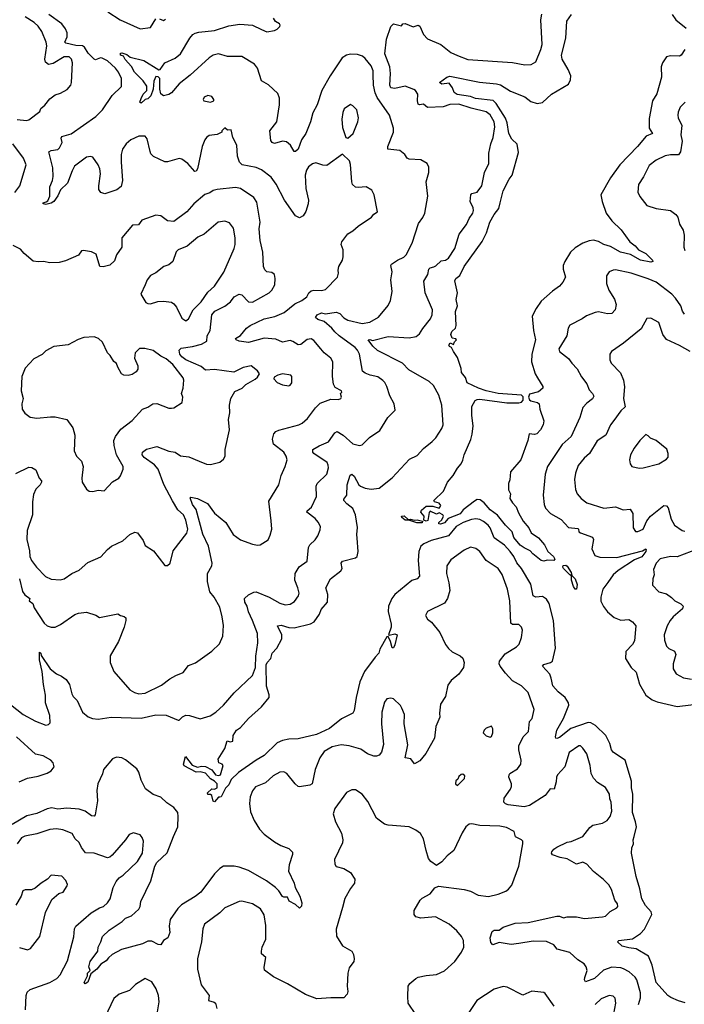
# Model space of a CAD drawing. Extents: x 1954683 to 2060285, y 904798 to 1016299.
# Tile 390 of 472: x 2027934 to 2033021, y 956997 to 964536. Entities that reach past the tile are written whole.
import ezdxf

# ---------------------------------------------------------------- set-up
doc = ezdxf.new("R2010")
doc.units = 0

msp = doc.modelspace()

# ---------------------------------------------------------------- linework, layer by layer
at = {"layer": '0CON10XD'}
for points in [[(2027932.2, 960255), (2027955, 960156.7), (2027973.3, 960133.3), (2028012.5, 960105), (2028007.5, 960085), (2028034.2, 960065), (2028045, 960032.5), (2028122, 959915), (2028143.3, 959895), (2028175, 959885.8), (2028205, 959885.7), (2028246, 959904), (2028355, 959981.4), (2028385, 959992), (2028445, 959998.8), (2028515.9, 959975.9), (2028545, 959957.5), (2028686, 959986), (2028705, 959973.3), (2028735, 959966.7), (2028745.9, 959955.9), (2028747.5, 959935), (2028734.6, 959885.4), (2028691.1, 959775), (2028625.8, 959665), (2028626.2, 959615), (2028653.8, 959545), (2028776.2, 959405), (2028813.4, 959383.4), (2028845, 959374.4), (2028895, 959379.4), (2029019.4, 959440.6), (2029082, 959488), (2029128.8, 959515), (2029185, 959538.5), (2029225, 959591.4), (2029278.8, 959611.2), (2029405, 959700), (2029463.6, 959756.4), (2029488.8, 959815), (2029493.9, 959896.1), (2029484, 959965), (2029465, 960037.5), (2029423.4, 960113.4), (2029389.5, 960155), (2029371.8, 960235), (2029371.4, 960295), (2029404.2, 960355), (2029406.7, 960375), (2029379.2, 960505), (2029336.9, 960596.9), (2029285.7, 960785.7), (2029256.6, 960825), (2029238.8, 960875), (2029245, 960881.2), (2029295, 960869.4), (2029371.2, 960831.2), (2029425, 960756.9), (2029511.5, 960685), (2029567.5, 960595), (2029625, 960554.4), (2029715, 960521.4), (2029755, 960512), (2029775, 960516), (2029835, 960553.8), (2029852.1, 960587.9), (2029864.3, 960635), (2029859.5, 960699.5), (2029841.7, 960848.3), (2029917.5, 960975), (2029935.7, 961045), (2029966.9, 961115), (2029980, 961165), (2029974.4, 961195), (2029954.6, 961224.6), (2029877.1, 961285), (2029868.6, 961325), (2029879.2, 961365), (2029895, 961382.5), (2029917, 961393), (2030070, 961435), (2030095, 961446.9), (2030136.7, 961483.3), (2030197.2, 961562.8), (2030235, 961600), (2030315, 961630), (2030375, 961626.7), (2030392.5, 961635), (2030396.7, 961645), (2030390, 961675), (2030400, 961685), (2030397.5, 961695), (2030348.8, 961718.8), (2030335.7, 961745.7), (2030328.1, 961805), (2030332, 961915), (2030315, 961943.3), (2030265, 961984.2), (2030238.6, 962015), (2030185, 962078.6), (2030165, 962091.4), (2030133.7, 962086.3), (2030085, 962050), (2030065, 962045.6), (2030025, 962072.9), (2030005, 962079.4), (2029945, 962065.6), (2029895, 962088.9), (2029805, 962097), (2029685, 962065.3), (2029614, 962074), (2029591.2, 962085), (2029586.2, 962095), (2029625, 962118.8), (2029669.2, 962175), (2029698.1, 962195), (2029805, 962245.4), (2029886.6, 962263.4), (2029958.1, 962295), (2030039.8, 962360.2), (2030093.1, 962386.9), (2030131.2, 962415), (2030147.5, 962445), (2030165, 962459.4), (2030185.6, 962464.4), (2030245, 962461.9), (2030275, 962469.2), (2030366.2, 962565), (2030373.6, 962596.4), (2030371.7, 962618.3), (2030376.7, 962645), (2030403.8, 962695), (2030408.8, 962721.2), (2030410, 962775), (2030394.2, 962815), (2030398.8, 962835), (2030445, 962896.2), (2030485, 962918.8), (2030525, 962956), (2030627.5, 963025), (2030643.6, 963046.4), (2030672.5, 963065), (2030648, 963195), (2030629.7, 963229.7), (2030585, 963257.1), (2030525, 963250), (2030505, 963253.1), (2030481.9, 963275), (2030475.5, 963295.5), (2030467.1, 963427.1), (2030457.5, 963455), (2030405, 963507.5), (2030285, 963420), (2030255, 963422.5), (2030200.3, 963439.7), (2030175, 963432.9), (2030145, 963410), (2030129.1, 963385), (2030120, 963345), (2030123.4, 963243.4), (2030144.2, 963155), (2030142.9, 963125), (2030123, 963067), (2030103.8, 963035), (2030075, 963018), (2030044, 963035), (2029960, 963155), (2029897.4, 963277.4), (2029859.7, 963329.7), (2029785, 963387.1), (2029743.6, 963403.6), (2029637.5, 963425), (2029617.5, 963445), (2029601.7, 963491.7), (2029596, 963575), (2029566.2, 963635), (2029551.7, 963691.7), (2029525, 963690), (2029503, 963707), (2029480, 963685), (2029480, 963675), (2029445, 963657.5), (2029385, 963648.8), (2029363.8, 963635), (2029350, 963615), (2029331.4, 963565), (2029294.2, 963395), (2029285, 963376.7), (2029275, 963373.3), (2029222, 963435), (2029175, 963467.5), (2029155, 963474.2), (2029065, 963448), (2029045, 963448.8), (2028958.3, 963488.3), (2028937.9, 963507.9), (2028932.1, 963527.9), (2028910, 963625), (2028895, 963643.1), (2028845, 963644.4), (2028785.8, 963615), (2028747.8, 963585), (2028720.9, 963545), (2028711.5, 963505), (2028710, 963445), (2028720.5, 963305), (2028711.7, 963258.3), (2028677.6, 963232.4), (2028585, 963203.5), (2028555, 963211.9), (2028540.5, 963235), (2028539.6, 963265), (2028553.7, 963355), (2028547.2, 963395), (2028534, 963425), (2028495, 963483.5), (2028475, 963489.6), (2028445, 963483.3), (2028354.1, 963415), (2028335, 963380), (2028299.5, 963285), (2028245.7, 963234.3), (2028225, 963188.6), (2028195.8, 963145), (2028175, 963131.9), (2028135, 963121.1), (2028113.8, 963125), (2028113.8, 963135), (2028137.9, 963142.1), (2028149.8, 963150.2), (2028165.5, 963184.5), (2028164.5, 963255), (2028185.5, 963305), (2028190.9, 963335), (2028188, 963402), (2028157.5, 963525), (2028175.7, 963534.3), (2028225, 963543.3), (2028238.1, 963555), (2028260, 963595), (2028251.7, 963628.3), (2028257.3, 963642.7), (2028329.2, 963660.8), (2028516.7, 963795), (2028568.5, 963845), (2028640.8, 963955), (2028714, 964025), (2028712.2, 964085), (2028690, 964135), (2028667.5, 964165), (2028605, 964221.5), (2028565, 964240.9), (2028553.2, 964243.2), (2028515, 964229.2), (2028505, 964232.7), (2028459.2, 964279.2), (2028429.8, 964325), (2028415, 964335.4), (2028365, 964338.8), (2028287.2, 964357.2), (2028280.6, 964365), (2028297.3, 964405), (2028296.8, 964435), (2028285.2, 964465.2), (2028256, 964505), (2028157.8, 964575)], [(2028610, 964595), (2028703.7, 964533.7), (2028855, 964467.1), (2028935, 964477.1), (2028975, 964542)], [(2032055, 959388.5), (2032013.8, 959435), (2032002.9, 959495), (2031990.5, 959525), (2031935.8, 959585), (2031945, 959598.6), (2031996.9, 959613.1), (2032011.4, 959625), (2032035.6, 959725), (2032020.3, 959935), (2031986.7, 960066.7), (2031965, 960098.6), (2031935, 960120), (2031883.3, 960113.3), (2031865, 960123.8), (2031845.5, 960215), (2031774, 960334), (2031738, 960378), (2031715.3, 960425), (2031686.7, 960465), (2031645, 960513.5), (2031565, 960567.5), (2031534.2, 960644.2), (2031519.1, 960665), (2031485, 960693.6), (2031455, 960709.6), (2031425, 960714.6), (2031391.5, 960708.5), (2031328.1, 960685), (2031275, 960656.6), (2031215, 960584.6), (2031082.9, 960547.1), (2031027.9, 960522.1), (2031005.5, 960504.5), (2030988.9, 960465), (2030983.8, 960396.2), (2030994.3, 960275), (2030976.2, 960255), (2030935, 960243.1), (2030805, 960134.5), (2030781.8, 960105), (2030755.5, 960045), (2030753.7, 960003.7), (2030777.9, 959907.9), (2030776.4, 959883.6), (2030755.7, 959825.7), (2030762.2, 959822.2), (2030805, 959833.5), (2030824.3, 959825), (2030805, 959750), (2030795, 959727.5), (2030785, 959726.7), (2030773.2, 959775), (2030755, 959813.3), (2030745, 959809.5), (2030690.9, 959715), (2030683.8, 959685), (2030655, 959654.3), (2030573.6, 959545), (2030538.5, 959465), (2030509.1, 959345), (2030494.1, 959245.9), (2030483.3, 959225), (2030398.2, 959181.8), (2030305, 959108.5), (2030205, 959063.5), (2030065, 959029.2), (2029995, 959026), (2029945, 959016.2), (2029905, 958999.2), (2029805, 958901.5), (2029743.8, 958866.2), (2029607.8, 958772.2), (2029552.6, 958717.4), (2029535, 958676.2), (2029509.1, 958650.9), (2029476.2, 958585), (2029465, 958582), (2029455, 958583.3), (2029425, 958546.2), (2029415, 958553.3), (2029405, 958596.7), (2029395, 958603.3), (2029373.8, 958603.8), (2029372.5, 958615), (2029403.9, 958646.1), (2029426.1, 958643.9), (2029445, 958654), (2029445.5, 958685), (2029425, 958706.7), (2029394.2, 958724.2), (2029357.4, 958767.4), (2029315, 958778.1), (2029285, 958774), (2029192.3, 958822.3), (2029188.9, 958835), (2029204.2, 958895), (2029255, 958827.1), (2029295, 958813.1), (2029325, 958819.5), (2029357.1, 958817.1), (2029405, 958793.1), (2029433.6, 958753.6), (2029455, 958748.9), (2029472, 958755), (2029490.6, 958825), (2029485, 958836.7), (2029457.5, 958845), (2029453.8, 958875), (2029503.6, 958956.4), (2029523.3, 959015), (2029545, 959007.5), (2029565, 959012.5), (2029567.5, 959055), (2029592.5, 959095), (2029625, 959117.5), (2029686, 959185), (2029785, 959275.8), (2029842.5, 959345), (2029844.2, 959365.8), (2029823.6, 959433.6), (2029821.6, 959595), (2029828.7, 959615), (2029855.2, 959645), (2029866.5, 959685), (2029902, 959725), (2029939.6, 959795), (2029939.6, 959825), (2029908, 959895), (2029935, 959900), (2029995, 959881.2), (2030035, 959880), (2030159.8, 959910.2), (2030188, 959925), (2030228.1, 959985), (2030241.3, 960018.7), (2030289.2, 960075), (2030291.4, 960135), (2030276.9, 960185), (2030311.8, 960255), (2030392.2, 960315), (2030400.9, 960335), (2030395.5, 960375), (2030405, 960390), (2030504.4, 960415.6), (2030515.8, 960425), (2030525.6, 960465), (2030518.2, 960565), (2030513.9, 960595), (2030518.4, 960648.4), (2030505, 960745.8), (2030484.3, 960794.3), (2030438.5, 960828.5), (2030414.4, 960855), (2030414.4, 960865), (2030437.1, 960895), (2030439.7, 960975), (2030462.3, 961047.7), (2030475, 961055.5), (2030495, 961041.4), (2030530.5, 960975), (2030543.3, 960963.3), (2030578.3, 960948.3), (2030625, 960941.5), (2030685, 960950), (2030785, 961027.5), (2030917.9, 961172.1), (2030975, 961200), (2031025, 961251.9), (2031090, 961305), (2031119.2, 961335), (2031166.2, 961405), (2031174, 961435), (2031164.4, 961585), (2031142.1, 961662.1), (2031100, 961735), (2031067.8, 961765), (2030912, 961855), (2030864.2, 961905), (2030673.5, 962003.5), (2030636.7, 962035), (2030600.6, 962085), (2030615, 962087.5), (2030635, 962078.9), (2030755, 962109.5), (2030915, 962099.2), (2030968.9, 962111.1), (2030995, 962131.5), (2031018.4, 962171.6), (2031078.1, 962245), (2031091.5, 962275), (2031094.4, 962315), (2031038, 962445), (2031028.1, 962535), (2031058.9, 962585), (2031065.6, 962625), (2031075, 962635.5), (2031103.3, 962643.3), (2031119.3, 962650.7), (2031160.3, 962689.7), (2031194.1, 962695.9), (2031215, 962710), (2031265.5, 962784.5), (2031297, 962893), (2031355, 962968), (2031373.1, 963015), (2031401.4, 963055), (2031407.8, 963075), (2031405.5, 963095), (2031381.4, 963145), (2031388, 963195), (2031395.7, 963204.3), (2031434.2, 963215), (2031471.4, 963265), (2031492.2, 963365), (2031525.5, 963435), (2031525.5, 963514.5), (2031540, 963585), (2031558.5, 963635), (2031569.5, 963715), (2031564.6, 963755), (2031535, 963806.7), (2031505, 963830.9), (2031388.5, 963858.5), (2031295, 963888.2), (2031227.3, 963887.3), (2031175, 963868.5), (2031055, 963864.2), (2031025, 963889.2), (2030995, 963884.4), (2030985, 963889.2), (2030978.7, 963915), (2030981.9, 963965), (2030963.3, 963993.3), (2030950.9, 964000.9), (2030885, 964027.9), (2030805, 964008.8), (2030775.3, 964015.3), (2030768, 964035), (2030772.6, 964125), (2030767, 964175), (2030729, 964275), (2030741.8, 964388.2), (2030775, 964484.4), (2030795, 964503.2), (2030855, 964488.8), (2030866.7, 964505), (2030883.5, 964506.5), (2030945, 964480.6), (2030985, 964494.2), (2030996.5, 964486.5), (2031025, 964422), (2031055, 964390), (2031156.7, 964345), (2031235, 964286), (2031285, 964261.9), (2031365, 964230), (2031705, 964208.1), (2031800.9, 964190.9), (2031847.9, 964192.1), (2031885.6, 964214.4), (2031923.4, 964306.6), (2031932.2, 964345), (2031921.9, 964535), (2031930.7, 964579.3)], [(2031444.7, 961714.7), (2031360, 961755), (2031345, 961797.5), (2031316.7, 961835), (2031313.3, 961865), (2031285, 961950), (2031253.3, 961995), (2031240, 962025), (2031224.1, 962034.1), (2031218.8, 962045), (2031229.3, 962060.7), (2031255, 962050), (2031261.4, 962068.6), (2031276.2, 962085), (2031272.5, 962092.5), (2031245, 962098), (2031233.8, 962125), (2031241.3, 962148.7), (2031270, 962175), (2031275.6, 962194.4), (2031269.3, 962300.7), (2031283.8, 962345), (2031274.3, 962394.3), (2031284.3, 962445), (2031264.4, 962535.6), (2031272, 962555), (2031301.5, 962578.5), (2031335.8, 962645), (2031472.6, 962837.4), (2031506.3, 962903.7), (2031531.9, 962985), (2031565.4, 963045), (2031600.6, 963089.4), (2031612.2, 963135), (2031635, 963225.8), (2031679.5, 963315), (2031703.5, 963345), (2031752.1, 963517.9), (2031742.6, 963582.6), (2031701, 963621), (2031676.9, 963665), (2031665.2, 963745.2), (2031652.9, 963782.9), (2031580.8, 963895), (2031556.9, 963916.9), (2031423.6, 963933.6), (2031385, 963948.1), (2031282.2, 963962.2), (2031258.5, 963978.5), (2031247.1, 964015), (2031220, 964050), (2031165, 964043.1), (2031147.5, 964055), (2031203.6, 964096.4), (2031225, 964104.6), (2031452.2, 964057.8), (2031584.6, 964044.6), (2031615, 964036.4), (2031689.9, 963989.9), (2031800.8, 963945), (2031845, 963910.6), (2031895, 963895.6), (2031935, 963902.2), (2032005.2, 963964.8), (2032135, 964043.6), (2032150.7, 964075), (2032151.3, 964105), (2032130.7, 964155), (2032085.3, 964235), (2032081.1, 964265), (2032114.7, 964395), (2032120.8, 964525), (2032156.6, 964575)], [(2032927.5, 964575), (2032955.8, 964535.8), (2033035, 964471.8)], [(2027915, 963772.9), (2027985, 963765.4), (2028005, 963768.9), (2028088.2, 963831.8), (2028096, 963855), (2028127.5, 963882.5), (2028165, 963930.6), (2028205, 963960.6), (2028246.4, 963973.6), (2028298.5, 964001.5), (2028325.7, 964035), (2028331.9, 964055), (2028337.3, 964205), (2028331.1, 964235), (2028311.8, 964251.8), (2028275, 964251.5), (2028191.2, 964201.2), (2028155, 964192.1), (2028131.6, 964211.6), (2028126.8, 964235), (2028140.6, 964335), (2028138, 964365), (2028102.5, 964445), (2028075.5, 964485.5), (2028046.2, 964515), (2027975, 964558.6)], [(2030166.2, 960803.8), (2030206.7, 960885), (2030203.1, 960965), (2030210, 960985), (2030283.8, 961055), (2030296.9, 961105), (2030296.1, 961125), (2030286.3, 961146.3), (2030184.3, 961215), (2030177.5, 961225), (2030178.8, 961245), (2030225, 961274.3), (2030296.6, 961303.4), (2030347.2, 961372.8), (2030365, 961382.9), (2030409.2, 961355), (2030485, 961288.1), (2030533.9, 961276.1), (2030555, 961280), (2030612.1, 961337.9), (2030689.7, 961390.3), (2030750.9, 961489.1), (2030808, 961545), (2030800.8, 961595), (2030768.1, 961655), (2030745, 961726.7), (2030728, 961758), (2030714.5, 961774.5), (2030675, 961802.2), (2030617.5, 961815), (2030578.7, 961828.7), (2030558.6, 961845), (2030534.7, 961974.7), (2030519.7, 962005), (2030501.8, 962025), (2030379.1, 962115), (2030346, 962145), (2030324, 962175), (2030265.5, 962225.5), (2030215, 962239.6), (2030197.1, 962255), (2030211.9, 962275), (2030245, 962290.3), (2030275, 962284.3), (2030357.3, 962297.3), (2030385, 962287.5), (2030415, 962251.9), (2030445, 962235.5), (2030555, 962209.1), (2030615, 962220), (2030680.7, 962259.3), (2030753.4, 962346.6), (2030771.5, 962385), (2030785.5, 962455), (2030774.5, 962545), (2030785.7, 962604.3), (2030774.3, 962655), (2030780, 962665), (2030825, 962695.4), (2030872.9, 962717.1), (2030890.9, 962735), (2030938.5, 962825), (2030985.6, 962975), (2031019.4, 963020.6), (2031034.4, 963055), (2031056.9, 963185), (2031045.8, 963295), (2031066, 963365), (2031066.1, 963406.1), (2031052.5, 963435), (2031005, 963463.8), (2030915, 963468.8), (2030900, 963475), (2030881.2, 963505), (2030843.6, 963533.6), (2030752.5, 963545), (2030751.4, 963565), (2030795.5, 963675), (2030795.6, 963705), (2030763.3, 963805), (2030670.5, 963940.5), (2030654.2, 963975), (2030640.7, 964035), (2030640.3, 964115), (2030639.7, 964145), (2030623, 964183), (2030579.1, 964239.1), (2030557.3, 964257.3), (2030519.3, 964269.3), (2030465, 964273.1), (2030435, 964264.6), (2030402.2, 964245), (2030310.6, 964105), (2030246.5, 963993.5), (2030210.5, 963885), (2030178.1, 963821.9), (2030159.6, 963755), (2030123.5, 963665), (2030091.5, 963615), (2030065.4, 963544.6), (2030045, 963525.8), (2030035, 963526.2), (2030006.4, 963576.4), (2029975, 963600.4), (2029944.7, 963605.3), (2029885, 963588.9), (2029865.5, 963595.5), (2029855, 963610), (2029848.5, 963685), (2029901.2, 963755), (2029922.4, 963885), (2029922.3, 963935), (2029910.2, 963970.2), (2029838.3, 964038.3), (2029785, 964066.7), (2029753.8, 964165), (2029731.2, 964195), (2029635, 964253.9), (2029525.4, 964255.4), (2029455.4, 964275.4), (2029415, 964264.5), (2029385, 964244.5), (2029238.7, 964111.3), (2029154.1, 964045.9), (2029095.2, 963974.8), (2029075, 963962.1), (2029035, 963953.1), (2029015, 963967.1), (2029006, 964005), (2029005.9, 964085), (2028995, 964099.1), (2028975, 964102.2), (2028962, 964065), (2028956, 964004), (2028937.6, 963952.4), (2028915, 963930), (2028893.3, 963925), (2028865, 963896.7), (2028854.2, 963904.2), (2028865, 963933.8), (2028879.6, 963965), (2028906.9, 963995), (2028907.3, 964027.3), (2028879.1, 964069.1), (2028813.5, 964135), (2028788.9, 964178.9), (2028740.5, 964230.5), (2028727.5, 964257.5), (2028704.4, 964265), (2028705, 964280), (2028715, 964282.5), (2028755, 964269.2), (2028779.2, 964249.2), (2028883.9, 964223.9), (2028998.3, 964151.7), (2029008.9, 964155), (2029045, 964205.8), (2029125, 964242.2), (2029165, 964274.4), (2029236, 964394), (2029258.1, 964421.9), (2029276.7, 964433.3), (2029305, 964441.8), (2029425.9, 964454.1), (2029535, 964488.5), (2029619.1, 964500.9), (2029715, 964493.1), (2029785, 964460.6), (2029825, 964444.3), (2029885, 964453.8), (2029905, 964463.8), (2029925, 964483.3), (2029928.8, 964495), (2029923.3, 964505), (2029893, 964523), (2029876.5, 964546.5)], [(2029005, 964542.5), (2029035, 964530.8), (2029049.3, 964540.7)], [(2033025, 964308.6), (2032997.5, 964265), (2032985, 964256.9), (2032915, 964260), (2032885, 964250.8), (2032854.4, 964205), (2032844.2, 964175), (2032845.5, 964095), (2032811.2, 963968.8), (2032776.9, 963915), (2032751.1, 963778.9), (2032752.5, 963705), (2032776, 963665), (2032728, 963645), (2032663.3, 963565), (2032528.2, 963425), (2032455, 963324.4), (2032383.1, 963195), (2032392.2, 963145), (2032422.5, 963055), (2032465.3, 962995.3), (2032536.8, 962926.8), (2032605, 962834), (2032645, 962803.8), (2032670, 962775), (2032726.1, 962746.1), (2032776.2, 962695), (2032780, 962685), (2032765, 962680), (2032685.8, 962694.2), (2032608, 962738), (2032532.5, 962755), (2032455, 962798.5), (2032405, 962813.9), (2032365, 962836.8), (2032325, 962846.8), (2032292.4, 962842.4), (2032244.3, 962825), (2032185, 962790.4), (2032150.9, 962755), (2032106.2, 962685), (2032093.8, 962655), (2032092.5, 962625), (2032111.4, 962565), (2032090, 962525), (2032065, 962495.8), (2032011.4, 962458.6), (2031925, 962380.8), (2031886.1, 962323.9), (2031855.5, 962265), (2031865.4, 962155), (2031881.5, 962085), (2031852.9, 961975), (2031852.3, 961915), (2031880, 961825), (2031897.8, 961795), (2031937.7, 961727.7), (2031936.7, 961715), (2031904.1, 961685.9), (2031835, 961669.5), (2031829.1, 961645), (2031835, 961626.2), (2031845, 961618.6), (2031896.7, 961605), (2031910, 961595), (2031914, 961555), (2031946.2, 961465), (2031941.2, 961435), (2031921.2, 961395), (2031892.5, 961365), (2031875, 961360), (2031833.8, 961365), (2031822.9, 961315), (2031770, 961165), (2031690.8, 961075), (2031686.1, 961013.9), (2031676.2, 960985), (2031676.1, 960936.1), (2031690, 960905), (2031685, 960870), (2031706.2, 960836.2), (2031735, 960806.7), (2031751.1, 960761.1), (2031786.4, 960696.4), (2031830.8, 960645), (2031847.5, 960607.5), (2031905, 960567.5), (2031951.1, 960515), (2031975, 960463.8), (2032020.5, 960425), (2032030.9, 960405), (2032023.3, 960395), (2031971.2, 960398.8), (2031945, 960390), (2031925, 960396.2), (2031862, 960445), (2031840.3, 960470.3), (2031795, 960491.4), (2031765, 960513.3), (2031715, 960571.4), (2031702.7, 960615), (2031651.6, 960665), (2031591.3, 960741.3), (2031535, 960783.5), (2031487.9, 960837.9), (2031458.7, 960858.7), (2031435, 960861.4), (2031415, 960850), (2031328.2, 960781.8), (2031305, 960752.7), (2031212.2, 960717.8), (2031185, 960683.5), (2031155, 960673.1), (2031142.5, 960675), (2031141.2, 960685), (2031165, 960707.5), (2031176.7, 960735), (2031173.3, 960745), (2031145, 960760), (2031125, 960748.8), (2031075, 960772), (2031067.3, 960762.7), (2031057.8, 960702.2), (2031045, 960695.6), (2031027.5, 960705), (2031028.9, 960735), (2031004.2, 960765), (2031009.1, 960780.9), (2031045, 960812), (2031095, 960810), (2031143.3, 960796.7), (2031153.3, 960805), (2031157, 960817), (2031143.8, 960833.8), (2031110, 960845), (2031102.5, 960855), (2031176.7, 960925), (2031207.5, 960995), (2031252.5, 961045), (2031285, 961102.5), (2031313.6, 961136.4), (2031325.9, 961164.1), (2031336, 961205), (2031387.3, 961322.7), (2031397.4, 961362.6), (2031405.7, 961425), (2031394, 961505), (2031393.3, 961575), (2031420.7, 961619.3), (2031435, 961628.8), (2031455, 961630), (2031663.4, 961603.4), (2031755, 961603.5), (2031775, 961607.1), (2031788.3, 961621.7), (2031788, 961648), (2031775, 961661.8), (2031595, 961672.9), (2031503, 961693), (2031444.7, 961714.7)], [(2029395, 963903.3), (2029420, 963915), (2029420, 963925), (2029405, 963947.5), (2029375, 963956.7), (2029345, 963942.5), (2029337.5, 963925), (2029343.9, 963913.9), (2029395, 963903.3)], [(2033026, 963905), (2032990, 963865), (2032973, 963827), (2032970, 963805), (2032972.5, 963785), (2033002.9, 963725), (2032994.5, 963655.5), (2033005.4, 963605), (2032990.4, 963525), (2032975, 963501.5), (2032915, 963502.5), (2032875, 963492.9), (2032805, 963461.5), (2032751.3, 963418.7), (2032707.8, 963332.2), (2032669.2, 963275), (2032666.2, 963215), (2032681.2, 963181.2), (2032733.6, 963113.6), (2032805, 963090), (2032915, 963073.8), (2032955.6, 963045.6), (2032970, 963025), (2032985, 962971.2), (2033011.4, 962925), (2033020.8, 962885), (2033016, 962795), (2033025, 962770)], [(2030445, 963630), (2030486, 963665), (2030522, 963755), (2030528, 963785), (2030515.5, 963845.5), (2030485, 963877.5), (2030465, 963886.7), (2030416.4, 963853.6), (2030406.2, 963825), (2030400, 963775), (2030405, 963710), (2030430, 963635), (2030445, 963630)], [(2027896.6, 963213.4), (2027935.6, 963265), (2027982.9, 963425), (2027963.1, 963475), (2027882.3, 963585)], [(2029256.3, 962033.7), (2029325, 962052.3), (2029367.3, 962075), (2029368.9, 962115), (2029392.9, 962155), (2029404.6, 962275), (2029427.5, 962305), (2029505, 962342.2), (2029546.9, 962375), (2029575, 962413.1), (2029615, 962434.2), (2029635, 962430), (2029685, 962375.6), (2029715, 962374.4), (2029844.5, 962445.5), (2029865, 962466.2), (2029887.1, 962505), (2029890, 962555), (2029884, 962585), (2029865, 962599.2), (2029825, 962604.2), (2029809.8, 962619.8), (2029800.9, 962645), (2029796, 962756), (2029775.6, 962845), (2029767.5, 962935), (2029773.6, 962985), (2029749.9, 963139.9), (2029725, 963175.6), (2029625, 963244.4), (2029585, 963251.9), (2029445, 963236.7), (2029415, 963229.2), (2029388.8, 963211.2), (2029351.6, 963198.4), (2029266.7, 963125), (2029214.4, 963065), (2029115, 962991.1), (2029065.5, 962995.5), (2029013.6, 963033.6), (2028975, 963040), (2028867.9, 963002.1), (2028843.6, 962966.4), (2028797.3, 962962.7), (2028715.7, 962865), (2028716.9, 962795), (2028674.3, 962735), (2028659.7, 962690.3), (2028625, 962656.2), (2028573, 962643), (2028546.7, 962646.7), (2028520, 962740), (2028485, 962758.6), (2028421.7, 962768.3), (2028407.5, 962765), (2028385, 962732), (2028285, 962689.2), (2028235, 962675.7), (2028165, 962674), (2028115.7, 962685.7), (2028075, 962681.4), (2028037.7, 962687.7), (2027968.8, 962745), (2027939.1, 962779.1), (2027885, 962805.8)], [(2029205, 962231.2), (2029225.5, 962244.5), (2029261.1, 962315), (2029323.1, 962375), (2029375, 962448.9), (2029425, 962495.6), (2029496.2, 962603.8), (2029575.5, 962784.5), (2029582.9, 962815), (2029584.4, 962865), (2029569.7, 962939.7), (2029539.4, 962979.4), (2029505, 962993.1), (2029453.8, 962985), (2029345, 962894.3), (2029298.6, 962871.4), (2029215, 962802.2), (2029146.7, 962775), (2029132.3, 962757.7), (2029105, 962683.3), (2029075, 962660), (2029037.5, 962645), (2028975, 962596.7), (2028935, 962576.7), (2028909.2, 962545), (2028894.3, 962505), (2028862, 962435), (2028899.7, 962369.7), (2028915, 962361.9), (2028935, 962361.1), (2028991.3, 962378.7), (2029035, 962381.9), (2029095, 962371.9), (2029115, 962360), (2029133.3, 962335), (2029175, 962250), (2029205, 962231.2)], [(2033021.5, 962281.5), (2033006.7, 962305), (2032993.8, 962345), (2032952.5, 962405), (2032924.2, 962434.2), (2032805, 962525.3), (2032745, 962552.8), (2032615, 962594.6), (2032495, 962620), (2032475, 962619.2), (2032445.7, 962604.3), (2032424, 962575), (2032424.3, 962515), (2032442.9, 962465), (2032486, 962396), (2032499.3, 962355), (2032491.5, 962315), (2032465, 962285.7), (2032433, 962283), (2032365, 962299.4), (2032337.5, 962295), (2032270.9, 962269.1), (2032240, 962245), (2032145, 962195.8), (2032132.5, 962175), (2032120.8, 962115), (2032061.2, 962015), (2032066.7, 961995), (2032135, 961941.2), (2032159.2, 961905), (2032201.9, 961861.9), (2032235, 961800.8), (2032275, 961748), (2032291.4, 961701.4), (2032317.1, 961675), (2032327.3, 961652.7), (2032317.8, 961632.2), (2032275, 961600), (2032245, 961566), (2032221.1, 961488.9), (2032155.6, 961345), (2032085, 961282.9), (2031973.6, 961115), (2031956.8, 961056.8), (2031940, 960895), (2031949.4, 960825), (2031959.4, 960795), (2031995.8, 960755), (2032078.7, 960708.7), (2032135, 960648.9), (2032205, 960639.6), (2032211.1, 960635), (2032214.6, 960614.6), (2032225, 960605.8), (2032318.8, 960575), (2032325.6, 960555), (2032314.2, 960485), (2032335, 960434.2), (2032375, 960419.4), (2032505, 960418), (2032701.4, 960468.6), (2032725, 960483.8), (2032729.4, 960479.4), (2032726.4, 960465), (2032695, 960422.5), (2032640.6, 960399.4), (2032515, 960317.5), (2032477.3, 960285), (2032434.4, 960225.6), (2032398.1, 960175), (2032382.2, 960115), (2032382.9, 960082.9), (2032402.2, 960042.2), (2032432.7, 960002.7), (2032485, 959958.2), (2032535, 959938.2), (2032595, 959943.3), (2032625, 959925.4), (2032650.4, 959895), (2032638.9, 959781.1), (2032625, 959752), (2032572.8, 959697.2), (2032571.5, 959645), (2032614.2, 959575), (2032651.1, 959541.1), (2032678, 959448), (2032725.7, 959365), (2032775, 959328.1), (2032812.6, 959312.6), (2032966.8, 959276.8), (2033175, 959302.5)], [(2033064.7, 961994.7), (2032985, 962041.5), (2032885, 962088.5), (2032855.6, 962125), (2032825, 962216.2), (2032765, 962251.2), (2032735, 962248), (2032691.2, 962168.8), (2032555, 962058), (2032463.8, 961995), (2032450.8, 961975), (2032451.7, 961931.7), (2032460, 961905), (2032531.1, 961831.1), (2032555.7, 961775), (2032563.8, 961723.8), (2032554.1, 961635), (2032568.9, 961571.1), (2032535, 961540), (2032482.4, 961467.6)], [(2028495, 960924), (2028535, 960934.3), (2028580.3, 960929.7), (2028645, 960997.5), (2028692, 961025), (2028706.3, 961043.7), (2028725.6, 961095), (2028726.7, 961115), (2028674.5, 961205), (2028658.1, 961275), (2028655.8, 961314.2), (2028667.1, 961345), (2028709.4, 961400.6), (2028795, 961467.1), (2028875, 961552.9), (2028915, 961569.4), (2028953.8, 961595), (2028985, 961596.9), (2029075, 961562.5), (2029095, 961560.8), (2029115, 961564), (2029176.7, 961605), (2029183.3, 961645), (2029172, 961675), (2029185.7, 961715), (2029191.4, 961775), (2029185.7, 961795), (2029105.5, 961895), (2029055, 961938.9), (2029015, 961959.4), (2028955, 962004.3), (2028892.1, 962017.9), (2028850.9, 962019.1), (2028817.5, 961985), (2028812.5, 961945), (2028839.2, 961885), (2028838.8, 961861.2), (2028825, 961840), (2028795, 961820), (2028765, 961811.2), (2028730, 961815), (2028713.3, 961825), (2028684, 961875), (2028674.1, 961904.1), (2028655, 961918.8), (2028626, 961965), (2028605, 961986.2), (2028567.7, 962067.7), (2028537.5, 962095), (2028505, 962107.9), (2028425, 962103.3), (2028382.1, 962087.9), (2028305, 962046), (2028196.1, 962033.9), (2028135, 962000), (2028105, 961972), (2028041.7, 961938.3), (2027975, 961867.5), (2027951.2, 961805), (2027944.2, 961695), (2027961.2, 961635), (2027950, 961595), (2027953.8, 961555), (2027972.3, 961522.3), (2028015, 961493.8), (2028065, 961486), (2028170, 961495), (2028205, 961494.3), (2028295.5, 961475.5), (2028341.3, 961411.3), (2028357.1, 961355), (2028352, 961235), (2028368, 961195), (2028407.5, 961155), (2028420, 961115), (2028409.2, 961025), (2028412.5, 960995), (2028445, 960941.2), (2028466.1, 960926.1), (2028495, 960924)], [(2027905, 961060.8), (2028005, 961110), (2028027.7, 961107.7), (2028058.8, 961088.8), (2028083.3, 961025), (2028100, 961005), (2028100, 960995), (2028090, 960975), (2028057.9, 960942.1), (2028040.6, 960899.4), (2028033.4, 960843.4), (2028033.1, 960745), (2027990.6, 960625), (2027988.9, 960555), (2028008.3, 960468.3), (2028011.1, 960425), (2028023.5, 960395), (2028062.9, 960345), (2028132.8, 960272.8), (2028175, 960252.2), (2028245, 960248.1), (2028275, 960255.7), (2028332.9, 960295), (2028388.1, 960321.9), (2028455, 960380.5), (2028555.8, 960424.2), (2028605, 960480), (2028636.7, 960505), (2028724.1, 960545.9), (2028776.4, 960593.6), (2028815, 960612.5), (2028835, 960607.5), (2028879.4, 960549.4), (2028895, 960510), (2028958.3, 960468.3), (2029045, 960357.5), (2029065, 960357.5), (2029086.7, 960375), (2029110, 960470), (2029213.8, 960605), (2029220, 960635), (2029206.2, 960705), (2029188.8, 960745), (2029143.5, 960783.5), (2029102.9, 960852.9), (2029037.1, 960977.1), (2028993.6, 961095), (2028965, 961128.5), (2028885.6, 961185), (2028871.9, 961205), (2028874, 961225), (2028905, 961246.9), (2028985, 961268), (2029075, 961231.2), (2029125, 961224.4), (2029165, 961195.7), (2029228.3, 961188.3), (2029307.5, 961155), (2029365, 961133.8), (2029395, 961130), (2029465, 961148.8), (2029495, 961170), (2029505.8, 961195), (2029507.1, 961245), (2029539.5, 961395), (2029532.2, 961475), (2029543.1, 961525), (2029540, 961585), (2029549.4, 961635), (2029580.9, 961689.1), (2029636.4, 961713.6), (2029665, 961743.3), (2029736.1, 961783.9), (2029755, 961800), (2029770, 961825), (2029755, 961847.5), (2029705, 961886.7), (2029645, 961873.3), (2029573.9, 961836.1), (2029425, 961856.9), (2029355, 961852.5), (2029321.8, 961881.8), (2029205, 961931.1), (2029175, 961953.5), (2029160, 961975), (2029155.5, 962005), (2029169.5, 962020.5), (2029256.3, 962033.7)], [(2029995, 961733.3), (2030005, 961737.5), (2030016.7, 961755), (2030017.5, 961805), (2030010, 961815), (2029945, 961823.3), (2029910, 961815), (2029881.7, 961798.3), (2029880, 961785), (2029905, 961757.5), (2029945, 961740), (2029995, 961733.3)], [(2032482.4, 961467.6), (2032456.9, 961433.1), (2032420.8, 961355), (2032355, 961310.8), (2032295.6, 961215), (2032255, 961178.1), (2032208.7, 961121.3), (2032187.1, 961065), (2032179.2, 961015), (2032188.3, 960938.3), (2032200.8, 960905), (2032230.3, 960870.3), (2032275, 960835.8), (2032405.6, 960795.6), (2032495, 960806.7), (2032553.3, 960783.3), (2032607, 960787), (2032627.1, 960755), (2032628.6, 960645), (2032647.3, 960617.3), (2032665, 960617.1), (2032705, 960635.8), (2032735, 960699.2), (2032761.4, 960735), (2032865, 960816.7), (2032885, 960813.3), (2032897.3, 960797.3), (2032920.4, 960710.4), (2032945, 960665.7), (2033005, 960624.2), (2033025, 960620.8)], [(2032675, 961102), (2032705, 961104.2), (2032825, 961134), (2032885, 961170), (2032896.1, 961186.1), (2032896.2, 961215), (2032886.6, 961246.6), (2032804.3, 961315), (2032762.7, 961332.7), (2032745, 961350), (2032725, 961358.6), (2032680, 961315), (2032636, 961255), (2032610, 961205), (2032601.2, 961165), (2032606.7, 961135), (2032620, 961115), (2032675, 961102)], [(2027815, 959330), (2027960.8, 959215), (2028053.9, 959163.9), (2028135, 959134.2), (2028155, 959138.8), (2028167, 959153), (2028165, 959207.5), (2028132.9, 959305), (2028131.8, 959365), (2028115.4, 959445.4), (2028106.1, 959545), (2028086, 959635), (2028085, 959692.5), (2028095, 959686.7), (2028097.3, 959667.3), (2028167.5, 959565), (2028215, 959526.2), (2028255, 959510), (2028288.8, 959485), (2028315.6, 959445.6), (2028334.4, 959374.4), (2028344, 959355), (2028375, 959323.8), (2028415.7, 959235), (2028457.4, 959197.4), (2028492.5, 959185), (2028535, 959180), (2028635, 959195.4), (2028865, 959186.9), (2028975, 959214.1), (2029055, 959211.5), (2029146.4, 959173.6), (2029155, 959173.3), (2029180.9, 959199.1), (2029205, 959210.8), (2029235, 959209.2), (2029315, 959182.5), (2029392.5, 959205), (2029435, 959234), (2029495, 959287.5), (2029575, 959382.5), (2029715, 959515.7), (2029738.6, 959575), (2029742.1, 959662.1), (2029756.9, 959765), (2029753.3, 959835), (2029716.9, 959935), (2029685, 960000.8), (2029674.2, 960045), (2029657.5, 960075), (2029655.4, 960105), (2029685, 960133.3), (2029725, 960152.2), (2029745, 960154.2), (2029844.1, 960114.1), (2029925, 960068.9), (2029965, 960056.5), (2030005, 960060), (2030038.5, 960081.5), (2030067.3, 960125), (2030072.1, 960145), (2030063.8, 960185), (2030040, 960245), (2030041.4, 960295), (2030073.4, 960346.6), (2030135, 960390), (2030145.6, 960494.4), (2030155.6, 960514.4), (2030195, 960553.8), (2030216, 960585), (2030235, 960630), (2030235.7, 960655.7), (2030218.8, 960688.8), (2030195, 960716.2), (2030131.4, 960765), (2030134.2, 960775), (2030166.2, 960803.8)], [(2030972.4, 960682.4), (2030912.7, 960702.7), (2030885, 960704.3), (2030858.6, 960725), (2030856.2, 960735), (2030876.7, 960736.7), (2030908.3, 960708.3), (2030925, 960712), (2030953, 960703), (2030975, 960706.4), (2031017.5, 960697.5), (2031015, 960684.4), (2030972.4, 960682.4)], [(2031755, 957463.3), (2031695, 957454.4), (2031605, 957470.8), (2031555, 957453.3), (2031540.5, 957470.5), (2031534, 957505), (2031550, 957555), (2031565, 957564), (2031604.4, 957565.6), (2031635, 957587.1), (2031725, 957619.2), (2031825, 957624), (2032045, 957671.9), (2032065, 957671.9), (2032095, 957658.6), (2032125, 957666.5), (2032195, 957665.6), (2032255.6, 957654.4), (2032395, 957665.8), (2032417, 957673), (2032453.3, 957706.7), (2032505, 957736.2), (2032510.8, 957745), (2032510, 957765), (2032490, 957795), (2032464.2, 957875), (2032442.4, 957912.4), (2032403.4, 957953.4), (2032324.6, 958014.6), (2032275, 958069.2), (2032244.1, 958084.1), (2032195, 958070.6), (2032125, 958110.6), (2032070.3, 958120.3), (2032012.3, 958142.3), (2032003.6, 958153.6), (2032006.2, 958165), (2032021.2, 958185), (2032045, 958200), (2032125, 958238), (2032155, 958243.1), (2032245, 958282.9), (2032298.3, 958351.7), (2032320.3, 958369.7), (2032395, 958384), (2032430, 958405), (2032453.8, 958435), (2032465.7, 958475), (2032460.8, 958545), (2032451.3, 958571.3), (2032448.6, 958605), (2032417.2, 958657.2), (2032356.2, 958696.2), (2032325, 958729.2), (2032306.7, 958765), (2032300.6, 958825), (2032274.5, 958915), (2032245, 958958), (2032225, 958975.7), (2032213.3, 958975), (2032139.2, 958925), (2032105.5, 958815), (2032050.8, 958755), (2032042.2, 958735), (2032039.5, 958700.5), (2032025.5, 958644.5), (2031994.5, 958645.5), (2031955, 958595.6), (2031835, 958518.6), (2031795, 958510), (2031673.8, 958523.8), (2031651.3, 958531.3), (2031639.2, 958545), (2031641.4, 958575), (2031691.4, 958645), (2031698.6, 958665), (2031696.9, 958685), (2031677.1, 958735), (2031679.2, 958755), (2031686.2, 958765), (2031745, 958800.8), (2031769.2, 958835), (2031772.5, 958865), (2031754.6, 958944.6), (2031754.7, 958975.3), (2031786.2, 959043.8), (2031829.2, 959085), (2031835, 959162.5), (2031856, 959185), (2031872, 959255), (2031825.8, 959385), (2031775, 959434.4), (2031704.7, 959474.7), (2031651.4, 959531.4), (2031611.8, 959585), (2031604.5, 959605), (2031605.6, 959625), (2031648.9, 959681.1), (2031736.6, 959733.4), (2031756, 959755), (2031775.8, 959805), (2031781.2, 959861.2), (2031774.2, 959884.2), (2031755, 959904), (2031705, 959904.3), (2031692, 959915), (2031684.6, 960085), (2031666.4, 960175), (2031627.3, 960287.3), (2031596.9, 960335), (2031504, 960394), (2031455, 960464), (2031425, 960487.5), (2031385, 960497.5), (2031335, 960474.4), (2031235, 960399.2), (2031202.9, 960355), (2031199.4, 960295), (2031217.8, 960225), (2031225.5, 960165), (2031208.9, 960105), (2031185, 960068.6), (2031056.4, 960003.6), (2031040, 959975), (2031056.1, 959946.1), (2031085, 959923.8), (2031150, 959845), (2031192.6, 959752.6), (2031215, 959722), (2031244.6, 959694.6), (2031305.4, 959665.4), (2031325, 959648), (2031335.6, 959615), (2031330, 959575), (2031295.3, 959524.7), (2031237.5, 959475), (2031209.7, 959440.3), (2031192.9, 959355), (2031156, 959295), (2031146, 959225), (2031148.6, 959195), (2031119.4, 959125), (2031108.6, 959035), (2031042.5, 958917.5), (2030997.7, 958862.3), (2030955, 958837.5), (2030927.1, 958877.1), (2030883.8, 958885), (2030905.5, 958984.5), (2030875.8, 959144.2), (2030878.1, 959215), (2030859.2, 959265), (2030847.5, 959285), (2030795, 959336.2), (2030775, 959341.2), (2030745, 959336.7), (2030725, 959310), (2030705.8, 959235), (2030704.3, 959145), (2030717.8, 958985), (2030702.1, 958927.9), (2030686.2, 958905), (2030665, 958895.8), (2030645, 958896), (2030595, 958914.4), (2030545, 958949.5), (2030455, 958976.9), (2030395, 958983.3), (2030325, 958969.5), (2030265, 958931.4), (2030230.6, 958885), (2030194.6, 958795.4), (2030172, 958685), (2030155, 958674.4), (2030075, 958662.5), (2030065, 958664.2), (2030042.5, 958685), (2029978.8, 958765), (2029955, 958775.7), (2029925, 958774.2), (2029875, 958747.1), (2029815, 958693.1), (2029738.7, 958661.3), (2029715, 958632), (2029698.9, 958585), (2029692.2, 958535), (2029700.6, 958470.6), (2029727.8, 958405), (2029768.6, 958338.6), (2029805, 958300.8), (2029885, 958241.4), (2029932, 958212), (2029995, 958189.2), (2030022.3, 958162.3), (2030022.5, 958145), (2029995.8, 958065), (2029992.7, 958017.3), (2030035.6, 957925), (2030042.3, 957892.3), (2030078, 957825), (2030093.8, 957775), (2030090.7, 957749.3), (2030075, 957733.3), (2030045, 957760), (2029997, 957787), (2029985, 957816.7), (2029955, 957816.7), (2029945, 957823.3), (2029917.1, 957865), (2029890.7, 957890.7), (2029822.9, 957942.9), (2029685, 958021.1), (2029615, 958047.5), (2029575, 958055.8), (2029495, 958054), (2029465, 958035.8), (2029425, 957996.9), (2029319.4, 957855), (2029277.6, 957822.4), (2029171.7, 957758.3), (2029145, 957730.6), (2029086.4, 957645), (2029077.5, 957595), (2029083.3, 957546.7), (2029068.8, 957505), (2029034.3, 957485.7), (2029015, 957453.3), (2028995, 957454), (2028945, 957479.4), (2028915, 957479.2), (2028875, 957459.4), (2028713.3, 957416.7), (2028642.5, 957377.5), (2028615, 957352), (2028595, 957329.2), (2028554, 957305), (2028525, 957265.8), (2028478.8, 957231.2), (2028455, 957166), (2028435, 957154.2), (2028427.5, 957165), (2028452.5, 957215), (2028453.9, 957236.1), (2028473.3, 957255), (2028463.3, 957283.3), (2028472.5, 957325), (2028533.3, 957405), (2028534, 957435), (2028555.9, 957474.1), (2028567.5, 957515), (2028618.2, 957565), (2028719.6, 957630.4), (2028745, 957656.5), (2028790.8, 957675), (2028845.7, 957725), (2028855.6, 957745), (2028862.5, 957785), (2028936.9, 957943.1), (2028967.6, 958055), (2028985, 958081.5), (2029062.9, 958157.1), (2029111.7, 958281.7), (2029143.3, 958355), (2029148.1, 958435), (2029143.8, 958465), (2029114, 958505), (2029059.9, 958539.9), (2029015, 958583.1), (2028955, 958603.9), (2028897.4, 958647.4), (2028862.6, 958712.6), (2028845.3, 958775.3), (2028829.9, 958799.9), (2028745, 958870), (2028715, 958884.4), (2028675, 958889.4), (2028645, 958875.7), (2028574.5, 958795), (2028567.4, 958762.6), (2028533.3, 958685), (2028524.5, 958635), (2028530, 958555), (2028512.9, 958447.1), (2028505, 958438), (2028485, 958440), (2028435.3, 958475.3), (2028390.5, 958490.5), (2028295, 958497.6), (2028225, 958492.1), (2028180.8, 958500.8), (2028145, 958494.7), (2028065, 958459), (2027989, 958441), (2027876.1, 958373.9)], [(2033126.7, 960485), (2032965, 960422.3), (2032915, 960426.9), (2032835, 960408.9), (2032804.7, 960375.3), (2032785.6, 960325), (2032790, 960285), (2032779.2, 960255), (2032776.7, 960205), (2032825.5, 960155.5), (2032885, 960140), (2032922.9, 960112.9), (2032947.5, 960085), (2032993.6, 960063.6), (2033012, 960045), (2033006.2, 960025), (2032936.4, 959963.6), (2032912.5, 959935), (2032889.2, 959895), (2032866, 959825), (2032869.2, 959785), (2032885, 959740), (2032901.7, 959721.7), (2032945, 959700), (2032955.9, 959675.9), (2032934.4, 959605), (2032935.8, 959565), (2032958.3, 959528.3), (2033015, 959495.8), (2033075, 959486.9)], [(2032185, 960176), (2032173.5, 960195), (2032158.2, 960245), (2032158.3, 960278.3), (2032144.6, 960284.6), (2032095.6, 960335), (2032090.8, 960345), (2032094.3, 960355.7), (2032115, 960358.9), (2032125, 960351.1), (2032155, 960303.8), (2032160.7, 960280.7), (2032185, 960255.8), (2032200.6, 960210.6), (2032195, 960176.7), (2032185, 960176)], [(2033027.4, 957007.4), (2032975, 957022.7), (2032917.7, 957047.7), (2032894.7, 957064.7), (2032805, 957163.8), (2032775.7, 957295.7), (2032746.6, 957366.6), (2032652.7, 957422.7), (2032595, 957428), (2032545, 957442.1), (2032510, 957475), (2032520, 957485), (2032625, 957498.9), (2032685, 957540), (2032715, 957571.2), (2032772.9, 957685), (2032767.1, 957705), (2032724.3, 957754.3), (2032695.4, 957805), (2032681.1, 957881.1), (2032652.2, 957975), (2032616.9, 958155), (2032620, 958195), (2032632, 958225), (2032628.1, 958255), (2032638.2, 958281.8), (2032654.6, 958355), (2032648.2, 958395), (2032623.5, 958465), (2032627.5, 958605), (2032616.7, 958655), (2032616, 958705), (2032567.1, 958865), (2032478.9, 958925), (2032464.6, 958945), (2032449.6, 958995), (2032419.6, 959055), (2032341.9, 959131.9), (2032305, 959152.7), (2032284.7, 959155.3), (2032151, 959109), (2032065, 959039.2), (2032045, 959031.2), (2032037.5, 959035), (2032034.2, 959045), (2032044.5, 959095), (2032096.2, 959185), (2032137.9, 959287.9), (2032135, 959306.2), (2032110, 959345), (2032055, 959388.5)], [(2031535, 959042.5), (2031545, 959047.5), (2031556, 959075), (2031556.1, 959106.1), (2031545, 959127.5), (2031505, 959110), (2031490, 959095), (2031482.5, 959075), (2031503, 959053), (2031535, 959042.5)], [(2027929.2, 958700.8), (2027995, 958729.6), (2028076.1, 958743.9), (2028145, 958766.9), (2028175.4, 958784.6), (2028198, 958815), (2028190.6, 958845), (2028171.4, 958865), (2028115, 958899.2), (2028055, 958913.1), (2027909.5, 959045)], [(2031285, 958672.5), (2031337.5, 958725), (2031340, 958745), (2031325, 958760), (2031313, 958757), (2031295, 958740), (2031288.3, 958721.7), (2031273, 958707), (2031270, 958685), (2031285, 958672.5)], [(2030965, 956920), (2030908.1, 957005), (2030903.8, 957056.2), (2030908, 957135), (2030921.2, 957155), (2030965.6, 957194.4), (2030985, 957205.6), (2031045, 957218.1), (2031125, 957225.6), (2031185, 957254.4), (2031265.2, 957324.8), (2031314.5, 957395), (2031332.5, 957435), (2031330, 957485), (2031316.2, 957515), (2031278.5, 957558.5), (2031219.9, 957609.9), (2031116.4, 957666.4), (2031005, 957655.8), (2030965, 957666.7), (2030954, 957685), (2030954.2, 957715), (2031000, 957795), (2031015, 957810), (2031075, 957843.8), (2031110.9, 957889.1), (2031139.5, 957900.5), (2031336.6, 957876.6), (2031385, 957863.8), (2031443.4, 957833.4), (2031523, 957823), (2031595, 957839.2), (2031655, 957864.2), (2031675, 957878), (2031700.9, 957909.1), (2031753.1, 958055), (2031785.6, 958225), (2031784.3, 958245), (2031775.8, 958255), (2031729.7, 958279.7), (2031719.4, 958319.4), (2031660.9, 958350.9), (2031608, 958362), (2031456.1, 958366.1), (2031395, 958380), (2031375, 958376.7), (2031347.5, 958355), (2031320.3, 958309.7), (2031255.8, 958174.2), (2031205, 958133.3), (2031165, 958087.5), (2031125, 958060), (2031080.7, 958090.7), (2031063.9, 958113.9), (2031044, 958175), (2031025.7, 958265), (2031002.5, 958305), (2030965, 958331.4), (2030914.5, 958354.5), (2030755, 958367.8), (2030725, 958377.1), (2030665, 958422.5), (2030599.7, 958549.7), (2030555, 958606.2), (2030505, 958639.2), (2030475, 958639.2), (2030435, 958618), (2030346, 958495), (2030334, 958455), (2030350.8, 958395), (2030398.3, 958308.3), (2030406.9, 958255), (2030405, 958233.3), (2030343.8, 958105), (2030345, 958070), (2030355, 958053.3), (2030415, 958036), (2030465, 958005.8), (2030499.2, 957955), (2030495.7, 957924.3), (2030465, 957883.3), (2030423.4, 957806.6), (2030405, 957737.5), (2030356.8, 957573.2), (2030358.3, 957518.3), (2030405, 957445.8), (2030475, 957403.3), (2030488.8, 957378.8), (2030493.9, 957343.9), (2030490.8, 957325), (2030456.9, 957275), (2030444.4, 957235), (2030440, 957135), (2030445.8, 957094.2), (2030440, 957075), (2030415, 957046.2), (2030315, 957047.1), (2030207.7, 957037.7), (2030121.7, 957071.7), (2029985, 957154.5), (2029876.3, 957206.3), (2029808.8, 957258.8), (2029805, 957280), (2029818, 957355), (2029785, 957382.5), (2029783.6, 957403.6), (2029788.8, 957435), (2029817.5, 957495), (2029819.2, 957600.8), (2029805, 957682.5), (2029777.6, 957727.6), (2029715, 957767.1), (2029635, 957786), (2029615, 957784), (2029505, 957736), (2029465, 957698), (2029348.3, 957611.7), (2029336, 957575), (2029325.8, 957475.8), (2029295.5, 957344.5), (2029295.4, 957265.4), (2029323.5, 957145), (2029383.1, 957065), (2029379.2, 957025), (2029423.1, 957013.1), (2029433.1, 957005), (2029442, 956965)], [(2027979.4, 956955), (2027982.5, 957065), (2027990.9, 957089.1), (2028015, 957110), (2028165, 957162.9), (2028218, 957195), (2028245, 957222), (2028300.2, 957329.8), (2028347.4, 957512.6), (2028354, 957575), (2028364.2, 957595), (2028482.1, 957697.9), (2028545, 957736), (2028575, 957746.2), (2028606, 957775), (2028625.7, 957805), (2028649.7, 957890.3), (2028672.6, 957937.4), (2028695, 957964), (2028726, 957985), (2028835, 958090), (2028873.1, 958155), (2028880.6, 958245), (2028872.5, 958275), (2028855, 958294), (2028805, 958310), (2028772.7, 958297.3), (2028744, 958255), (2028642.2, 958137.8), (2028625, 958122.5), (2028605, 958119.4), (2028505, 958153.1), (2028437.9, 958157.9), (2028407.2, 958197.2), (2028389.4, 958235), (2028357.8, 958265), (2028334.5, 958304.5), (2028265, 958331.9), (2028215, 958340), (2028165, 958335.6), (2028065, 958301.1), (2027974.6, 958285.4), (2027947.8, 958272.2), (2027915.6, 958225)], [(2027995, 957413.8), (2028017.1, 957422.9), (2028088.6, 957515), (2028131.2, 957698.8), (2028179.5, 957800.5), (2028232.5, 957845), (2028266.2, 957855), (2028296.7, 957905), (2028298.8, 957915), (2028286.7, 957945), (2028257.7, 957977.7), (2028175, 957986.7), (2028147.5, 957955), (2028097.5, 957925), (2028052.5, 957885), (2028025, 957873.8), (2027975, 957873.3), (2027957.5, 957865), (2027944.2, 957825.8), (2027905, 957756.7)], [(2032670, 956995), (2032684.5, 957045.5), (2032684.5, 957085), (2032657.1, 957185), (2032645, 957205.6), (2032597.5, 957245), (2032555, 957269.5), (2032535, 957276.7), (2032465, 957280), (2032401.7, 957258.3), (2032333.3, 957195), (2032265, 957170), (2032257.1, 957185), (2032258.3, 957201.7), (2032277.1, 957255), (2032268.6, 957285), (2032255, 957305.8), (2032205, 957338.1), (2032145, 957394.6), (2032048.8, 957418.8), (2032022.4, 957452.4), (2031965, 957478.5), (2031865, 957480.5), (2031755, 957463.3)], [(2027931.7, 957431.7), (2027995, 957413.8)], [(2028986.9, 956925), (2029000.6, 957015), (2028996.7, 957065), (2028979.2, 957115), (2028945, 957168), (2028895, 957193.8), (2028821.2, 957148.8), (2028775, 957102), (2028695, 957074), (2028655, 957042), (2028585.6, 956895)], [(2032025, 956982.5), (2031955, 957080), (2031945, 957086.2), (2031855, 957096.2), (2031785, 957066.7), (2031665, 957128.8), (2031635, 957132), (2031565, 957114), (2031432.9, 957025), (2031304.4, 956835)], [(2032480.5, 956925), (2032495.6, 957005), (2032490.8, 957045), (2032475, 957059.2), (2032445, 957064.4), (2032385, 957040), (2032338.1, 956995)]]:
    msp.add_lwpolyline(points, dxfattribs=at)

doc.saveas('drawing.dxf')
